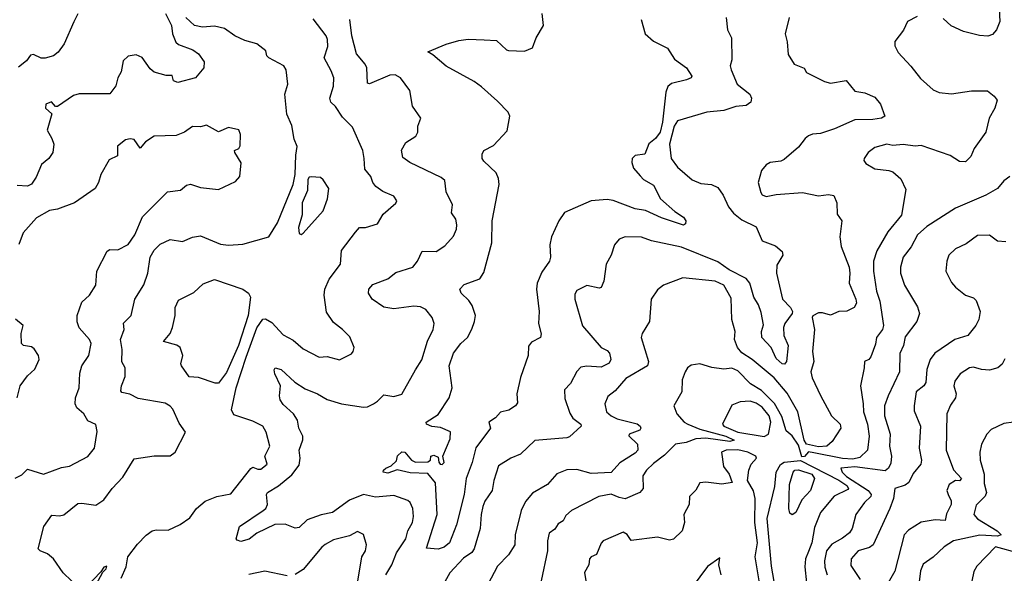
# Model space of a CAD drawing. Extents: x 1954683 to 2060285, y 904798 to 1016299.
# Tile 296 of 472: x 2005257 to 2010148, y 961543 to 964295. Entities that reach past the tile are written whole.
import ezdxf

# ---------------------------------------------------------------- set-up
doc = ezdxf.new("R2010")
doc.units = 0

msp = doc.modelspace()

# ---------------------------------------------------------------- linework, layer by layer
at = {"layer": '0CON10XD'}
for points in [[(2010118, 964445), (2010125.7, 964285), (2010109.2, 964245), (2010089.6, 964220.4), (2010066.6, 964213.4), (2010025, 964215.4), (2009945, 964236.8), (2009884.7, 964264.7), (2009845, 964300.8)], [(2005980.8, 964325), (2006010.8, 964265), (2006016, 964225), (2006033, 964183), (2006045, 964171.2), (2006116.7, 964145), (2006145, 964125.8), (2006174, 964085), (2006172, 964055), (2006130, 964005), (2006042.7, 963982.7), (2006021.2, 963991.2), (2006015, 964016.7), (2005985, 964017.5), (2005925, 964033.8), (2005905, 964051.2), (2005865, 964107.5), (2005835, 964119.2), (2005795, 964113.8), (2005770.5, 964089.5), (2005761.5, 964035), (2005744.7, 964005.3), (2005734.7, 963965.3), (2005705, 963926.7), (2005553, 963927), (2005525, 963918.5), (2005445, 963863.3), (2005435, 963862.5), (2005415, 963886.7), (2005386.7, 963875), (2005384.6, 963854.6), (2005416.1, 963826.1), (2005393.1, 963745), (2005415.8, 963705), (2005425.8, 963675.8), (2005422, 963635), (2005402, 963605), (2005365.4, 963574.6), (2005338, 963512), (2005315, 963478), (2005295, 963467.5), (2005245, 963470.9)], [(2005545, 964324.4), (2005526.6, 964283.4), (2005477.1, 964175), (2005447.4, 964132.6), (2005425, 964114.6), (2005382.8, 964102.8), (2005363.9, 964103.9), (2005325, 964121.4), (2005311.1, 964118.9), (2005290.6, 964089.4), (2005251.5, 964058.5)], [(2005555, 961466.7), (2005472.8, 961545), (2005425.3, 961615), (2005395, 961639.8), (2005358.2, 961655), (2005348.8, 961665), (2005376.1, 961775), (2005417.3, 961832.7), (2005455, 961829.2), (2005476.4, 961833.6), (2005545, 961889.4), (2005565, 961891.9), (2005635, 961882.5), (2005675, 961908), (2005716.2, 961965), (2005769.3, 962020.7), (2005825, 962111.4), (2005925, 962126.4), (2006005, 962127.5), (2006030, 962145), (2006081.2, 962245), (2006048.8, 962288.8), (2006018.3, 962358.3), (2006004.5, 962374.5), (2005979.3, 962389.3), (2005845, 962412.7), (2005804.1, 962434.1), (2005765, 962442.5), (2005760, 962450), (2005762, 962475), (2005781.4, 962521.4), (2005781.2, 962565), (2005764.3, 962594.3), (2005765.5, 962655), (2005757.3, 962705), (2005775.4, 962754.6), (2005773.1, 962786.9), (2005810.6, 962825), (2005828.5, 962905), (2005873, 962977), (2005894, 963035), (2005904.8, 963115), (2005925, 963148.8), (2005955, 963179.5), (2006005, 963201.9), (2006065, 963191.8), (2006115, 963214.5), (2006155, 963220.5), (2006255, 963179.6), (2006293.8, 963173.8), (2006365, 963178.9), (2006495, 963215.6), (2006538.2, 963285), (2006615.5, 963475), (2006626, 963525), (2006627.9, 963622.1), (2006635.3, 963665), (2006620.9, 963700.9), (2006608.3, 963768.3), (2006583.3, 963825), (2006574.3, 963925), (2006588.5, 963975), (2006581.2, 964045), (2006568.5, 964065), (2006493.8, 964105), (2006484, 964115), (2006479.2, 964139.2), (2006434.6, 964174.6), (2006375, 964190.6), (2006326, 964215), (2006275, 964250.9), (2006225, 964261.9), (2006165, 964257.1), (2006125, 964265.7), (2006082.5, 964305)], [(2007075.8, 961535), (2007105, 961585.5), (2007129.1, 961645), (2007174.7, 961715), (2007185.7, 961754.3), (2007208.2, 961795), (2007213.8, 961825), (2007210, 961865), (2007195.8, 961895), (2007185, 961904.2), (2007115, 961930.4), (2007025, 961921.5), (2006965, 961934.6), (2006895, 961906.6), (2006810.5, 961845), (2006755, 961834.3), (2006685, 961809.4), (2006645, 961770), (2006625, 961767.2), (2006575, 961787.7), (2006525, 961786.1), (2006435, 961742.2), (2006396.7, 961713.3), (2006355, 961701.9), (2006337, 961707), (2006331.6, 961715), (2006348.1, 961775), (2006466.9, 961855), (2006480, 961865), (2006488.1, 961885), (2006483.1, 961935), (2006487.2, 961945), (2006542.3, 961977.7), (2006608, 962032), (2006645, 962081.2), (2006649.5, 962115), (2006644.5, 962155), (2006663.8, 962206.2), (2006663.6, 962225), (2006642.9, 962265), (2006637.5, 962305), (2006616.7, 962335), (2006565, 962382.7), (2006551.3, 962405), (2006547.1, 962425), (2006551.9, 962475), (2006524, 962535), (2006521.2, 962555), (2006526.2, 962563.8), (2006555, 962555.4), (2006623.6, 962493.6), (2006675, 962459.3), (2006735.7, 962435.7), (2006785, 962406.2), (2006855, 962385.5), (2006965, 962369.4), (2006985, 962370.6), (2007013.8, 962385), (2007035, 962398), (2007065, 962429.4), (2007115, 962422.1), (2007155, 962433.5), (2007223.3, 962555), (2007255.3, 962604.7), (2007283.1, 962696.9), (2007310.5, 962755), (2007315.6, 962785), (2007306.7, 962815), (2007273.9, 962853.9), (2007247.9, 962867.9), (2007215, 962871.2), (2007115, 962858), (2007065.9, 962865.9), (2007008.5, 962905), (2006989.4, 962935), (2006991.9, 962955), (2007011.5, 962978.5), (2007085, 963006.5), (2007125, 963037.8), (2007210, 963065), (2007233.3, 963095), (2007255.8, 963144.2), (2007325, 963142.5), (2007368.5, 963171.5), (2007411.7, 963218.3), (2007427, 963253), (2007428.1, 963275), (2007423.3, 963303.3), (2007402, 963335), (2007407.5, 963375), (2007375, 963438.8), (2007369.4, 963495), (2007350.6, 963510.6), (2007195.3, 963585.3), (2007160.5, 963610.5), (2007153, 963647), (2007175, 963684), (2007225.6, 963715), (2007234.4, 963735), (2007234, 963765), (2007250, 963805), (2007208.1, 963865), (2007195, 963943.3), (2007149.2, 964005), (2007121.3, 964021.3), (2007095, 964019.1), (2006995, 963976), (2006985, 963980), (2006981.8, 964055), (2006973.4, 964073.4), (2006930.3, 964125), (2006906.6, 964215), (2006897, 964295)], [(2006845, 962604.2), (2006905, 962633.8), (2006913.8, 962645), (2006918, 962665), (2006897.6, 962717.6), (2006860.8, 962755), (2006815, 962789.2), (2006781.1, 962841.1), (2006768.6, 962925), (2006773.1, 962955), (2006794.7, 963005.3), (2006850.5, 963079.5), (2006855, 963148), (2006925, 963238.8), (2006945, 963262.5), (2006975, 963262.5), (2007035, 963280), (2007062.6, 963327.4), (2007125, 963383.3), (2007130, 963395), (2007115, 963417.1), (2007060.3, 963440.3), (2007026.2, 963465), (2007011.2, 963485), (2007001.2, 963515), (2006972.1, 963552.1), (2006967.3, 963605), (2006960.8, 963645), (2006909.7, 963759.7), (2006859.8, 963809.8), (2006825, 963863.8), (2006802.5, 963885), (2006797.5, 963905), (2006815.8, 963965), (2006817.1, 964005), (2006805, 964040), (2006768.8, 964105), (2006788.3, 964161.7), (2006786.1, 964196.1), (2006780, 964215), (2006715, 964299.2)], [(2007197.3, 962042.7), (2007132.7, 962057.3), (2007085, 962040.8), (2007062.5, 962045), (2007063.8, 962055), (2007075, 962066), (2007103, 962077), (2007128.3, 962101.7), (2007133, 962127), (2007155, 962147.5), (2007170, 962145), (2007203.3, 962105), (2007222.5, 962095), (2007285, 962097.5), (2007297.5, 962105), (2007300, 962125), (2007315, 962130), (2007335, 962120), (2007338.8, 962095), (2007345.9, 962085.9), (2007355, 962083.5), (2007365, 962094.2), (2007358.8, 962125), (2007395, 962211.2), (2007396.9, 962246.9), (2007347, 962267), (2007305, 962273.3), (2007277.5, 962285), (2007276.7, 962295), (2007335, 962332), (2007389.6, 962415), (2007404.5, 962465), (2007390.5, 962575), (2007412.1, 962637.9), (2007448.5, 962685), (2007481.8, 962715), (2007503.6, 962756.4), (2007515.4, 962795), (2007521.5, 962825), (2007504.2, 962874.2), (2007488.8, 962898.8), (2007449.2, 962935), (2007444, 962955), (2007465, 962978), (2007542.8, 963007.2), (2007562.4, 963037.6), (2007602.5, 963185), (2007603.7, 963295), (2007638.5, 963475), (2007635.4, 963505.4), (2007623.3, 963533.3), (2007562.1, 963592.1), (2007554.2, 963605), (2007554.1, 963625.9), (2007562.5, 963645), (2007610.3, 963669.7), (2007678.5, 963741.5), (2007692.5, 963815), (2007683.3, 963835), (2007630.4, 963890.4), (2007550.8, 963960.8), (2007515, 963987.1), (2007375, 964064), (2007310, 964120), (2007283.8, 964135), (2007375, 964172.9), (2007438.3, 964191.7), (2007485, 964198.6), (2007564.4, 964194.4), (2007625, 964190.6), (2007674.6, 964144.6), (2007685, 964141.9), (2007765, 964137.5), (2007805, 964154), (2007822, 964205), (2007859.2, 964265), (2007853.1, 964325)], [(2008344.3, 964295), (2008363.6, 964223.6), (2008405, 964187.5), (2008475, 964153.3), (2008508.9, 964098.9), (2008569.2, 964055), (2008595.9, 964014.1), (2008592.5, 964005), (2008570, 963995), (2008495, 963978), (2008477, 963963), (2008467.1, 963935), (2008450.7, 963785), (2008438.5, 963735), (2008415, 963704.3), (2008382, 963678), (2008363, 963627), (2008315, 963619.2), (2008300, 963605), (2008298, 963585), (2008306.4, 963556.4), (2008339.3, 963519.3), (2008355, 963500), (2008405, 963472), (2008440.8, 963405), (2008511.5, 963341.5), (2008555, 963313.3), (2008565.8, 963295), (2008565, 963280), (2008555, 963273.3), (2008445, 963309.4), (2008365, 963345.6), (2008315, 963354.5), (2008205, 963395.4), (2008175, 963400.4), (2008095, 963393.6), (2007963.3, 963336.7), (2007935.4, 963295), (2007899.5, 963215), (2007889.7, 963175), (2007894.3, 963115), (2007888.9, 963095), (2007850.3, 963039.7), (2007826.7, 962985), (2007824.7, 962955), (2007836.8, 962845), (2007834.5, 962785), (2007846.8, 962733.2), (2007843.8, 962715), (2007798.6, 962691.4), (2007785, 962672.5), (2007783.3, 962625), (2007744.4, 962515.6), (2007726.2, 962435), (2007729.5, 962390.5), (2007720, 962375), (2007686.4, 962353.6), (2007645, 962343.8), (2007620, 962315), (2007587.5, 962295), (2007596, 962265), (2007522.5, 962167.5), (2007505, 962094), (2007475.3, 962015), (2007465.4, 961935), (2007426.5, 961783.5), (2007391.4, 961695), (2007365, 961673.1), (2007335, 961663.8), (2007277.5, 961667.5), (2007330.9, 961835), (2007322.5, 961992.5), (2007285, 962039.2), (2007197.3, 962042.7)], [(2008766, 964305), (2008773.8, 964243.8), (2008793.1, 964205), (2008794.2, 964095), (2008786.5, 964065), (2008791.3, 964045), (2008820.7, 963975), (2008884.6, 963925), (2008892, 963905), (2008888.7, 963885), (2008865, 963868.8), (2008815, 963862.4), (2008755, 963843.1), (2008670, 963835), (2008525, 963791.5), (2008508.2, 963765), (2008484.8, 963675.2), (2008492.5, 963605), (2008525, 963561.2), (2008598, 963498), (2008640.9, 963480.9), (2008693.3, 963475), (2008725, 963460), (2008751.9, 963421.9), (2008778.2, 963365), (2008803.5, 963333.5), (2008845, 963300.4), (2008915, 963265.6), (2008945.8, 963195), (2009011.4, 963171.4), (2009045, 963142), (2009047.1, 963125), (2009017.3, 963075), (2009017.1, 963035), (2009045.9, 962905.9), (2009086, 962865), (2009096.7, 962845), (2009095, 962834), (2009058.6, 962785), (2009050.6, 962765), (2009052.2, 962725), (2009074.2, 962675), (2009065.7, 962595), (2009056.7, 962583.3), (2009045, 962584.4), (2009015, 962611.4), (2008989.5, 962665), (2008943.8, 962715), (2008941.7, 962745), (2008952.1, 962777.9), (2008939.9, 962839.9), (2008927.3, 962877.3), (2008903.3, 962915), (2008883.9, 962985), (2008865, 963008.4), (2008780.7, 963050.7), (2008725, 963091.6), (2008545, 963164.2), (2008395.3, 963195.3), (2008345, 963213.3), (2008265, 963215.6), (2008235, 963204.3), (2008211.4, 963175), (2008195.8, 963125), (2008170.7, 963079.3), (2008158.6, 962995), (2008145, 962963.3), (2008135, 962960), (2008075, 962973.1), (2008025, 962948.8), (2008015, 962930), (2008014.2, 962905), (2008052.7, 962772.7), (2008145, 962665.6), (2008175, 962650.6), (2008186.7, 962636.7), (2008192.7, 962605), (2008185, 962587.1), (2008145, 962566.9), (2008075, 962572.3), (2008045, 962567.9), (2008024.3, 962545.7), (2007992.9, 962487.1), (2007962.5, 962455), (2007965, 962411.2), (2007989.1, 962339.1), (2008005, 962314.5), (2008044.4, 962285), (2008045.7, 962275), (2007988.1, 962221.9), (2007975, 962216.4), (2007816.6, 962203.4), (2007744.6, 962135.4), (2007696.2, 962115), (2007635, 962076.9), (2007611.5, 962005), (2007603.5, 961955), (2007568.2, 961901.8), (2007558.1, 961875), (2007548.8, 961835), (2007544.5, 961765), (2007515, 961664), (2007503, 961647), (2007461.5, 961618.5), (2007394.1, 961545.9), (2007369.4, 961500.6)], [(2009079.2, 964305), (2009059.5, 964225), (2009070, 964185), (2009075, 964121.2), (2009103.6, 964073.6), (2009153.3, 964053.3), (2009165, 964032.5), (2009255, 963986.7), (2009285, 963980), (2009362, 963992), (2009405, 963939.2), (2009455, 963930.6), (2009505, 963908.8), (2009533.8, 963875), (2009553.8, 963815), (2009537.5, 963805), (2009495, 963798.9), (2009405, 963797.1), (2009305, 963752.7), (2009235, 963728.9), (2009195, 963725.7), (2009175, 963717.5), (2009158, 963705), (2009125, 963661.2), (2009055, 963600), (2009037.9, 963592.1), (2008985, 963584.3), (2008965, 963574), (2008942.5, 963545), (2008925.8, 963485), (2008938, 963435), (2008945, 963424), (2008965, 963415.8), (2009014.7, 963425.3), (2009145.3, 963435.3), (2009225, 963418.9), (2009275, 963425.7), (2009300.8, 963420.8), (2009315.6, 963385), (2009318.5, 963328.5), (2009340.8, 963295), (2009331.4, 963215), (2009337.7, 963167.7), (2009376.7, 963065), (2009381.1, 963035), (2009377.3, 962985), (2009411.2, 962905), (2009413.8, 962885), (2009402.9, 962865), (2009365, 962845.6), (2009325.8, 962844.2), (2009285, 962825.7), (2009245, 962838.5), (2009225, 962837.9), (2009196.8, 962823.2), (2009193.1, 962815), (2009206, 962755), (2009195.5, 962645), (2009202, 962595), (2009187.3, 962545), (2009193.3, 962515), (2009235, 962427.3), (2009290.3, 962325), (2009333.5, 962285), (2009336.2, 962265), (2009292.4, 962197.6), (2009266.7, 962175), (2009225, 962171.6), (2009165, 962184.6), (2009154.6, 962205.4), (2009122.3, 962345), (2009068.6, 962438.6), (2009005.2, 962515), (2008895.4, 962605.4), (2008845, 962639), (2008823, 962665), (2008807.6, 962705), (2008811.5, 962745), (2008794.7, 962805.3), (2008790.7, 962910.7), (2008754.4, 962975), (2008712.5, 962995), (2008551.7, 963011.7), (2008454.7, 962975.3), (2008425, 962952), (2008394.4, 962905), (2008385.6, 962794.4), (2008349.4, 962735), (2008343.5, 962715), (2008380, 962595), (2008375.6, 962575), (2008268.7, 962511.3), (2008215, 962449.4), (2008178.9, 962421.1), (2008164.4, 962385), (2008172.2, 962345), (2008194.4, 962325), (2008225, 962311.2), (2008325, 962285.6), (2008339.4, 962275), (2008342.9, 962265), (2008336.9, 962255), (2008284.7, 962235.3), (2008283, 962227), (2008325.3, 962185.3), (2008327.8, 962155), (2008315, 962140.9), (2008237.6, 962092.4), (2008195, 962043.9), (2008095, 962039.8), (2008025, 962058.4), (2007975, 962057.9), (2007925, 962037.5), (2007879.2, 961985), (2007805, 961941.9), (2007769.6, 961900.4), (2007747.5, 961855), (2007718.2, 961735), (2007716.2, 961685), (2007685.6, 961635), (2007631.2, 961578.8), (2007583.1, 961486.9)], [(2009715, 964310), (2009667.5, 964285), (2009647.3, 964242.7), (2009604.4, 964185.6), (2009604.2, 964164.2), (2009620.9, 964130.9), (2009684.3, 964064.3), (2009732, 964002), (2009795.4, 963945.4), (2009825, 963932.7), (2009885, 963925.6), (2009985, 963940.5), (2010065, 963941.1), (2010098, 963915), (2010112.5, 963895), (2010100.8, 963855), (2010072.5, 963805), (2010056.9, 963735), (2009998.1, 963655), (2009982.5, 963615), (2009955, 963588.6), (2009925, 963590), (2009879.8, 963619.8), (2009735, 963668.9), (2009705, 963665.5), (2009645, 963674.4), (2009595, 963670), (2009564.4, 963675.6), (2009505, 963659.2), (2009472, 963635), (2009451.2, 963605), (2009450, 963595), (2009460.3, 963580.3), (2009505, 963552.9), (2009575, 963545.7), (2009595, 963538), (2009634.5, 963504.5), (2009658.6, 963451.4), (2009637.5, 963322.5), (2009570.1, 963239.9), (2009514.8, 963145.2), (2009498.4, 963095), (2009498.7, 963045), (2009513.6, 962945), (2009529.2, 962895), (2009548.5, 962775), (2009542.5, 962755), (2009512.9, 962715), (2009508.7, 962681.3), (2009485, 962618.8), (2009475, 962606), (2009453.3, 962595), (2009452.7, 962565), (2009432.9, 962475), (2009447.3, 962385), (2009447.9, 962345), (2009468.1, 962285), (2009477.1, 962225), (2009468, 962155), (2009430.6, 962119.4), (2009395, 962110.6), (2009345, 962114.3), (2009202.6, 962142.6), (2009175, 962147.6), (2009155, 962123.1), (2009142.8, 962122.8), (2009125, 962180), (2009095, 962226.7), (2009065, 962251.4), (2009042.2, 962322.2), (2009006.4, 962386.4), (2008941.1, 962451.1), (2008888, 962485), (2008825, 962549.2), (2008795, 962561.9), (2008755, 962558.2), (2008694.6, 962565.4), (2008635, 962584.5), (2008593.2, 962576.8), (2008575, 962564), (2008561.9, 962545), (2008548.6, 962505), (2008545.8, 962445), (2008506.7, 962375), (2008521.1, 962335), (2008558, 962295), (2008576.2, 962285), (2008635, 962260.2), (2008765, 962224.6), (2008806.2, 962205), (2008785, 962198.2), (2008665, 962214.9), (2008615, 962210.9), (2008567.2, 962192.8), (2008515.4, 962184.6), (2008460.4, 962129.6), (2008405, 962089.6), (2008370.6, 962055), (2008352, 962028), (2008353.3, 961965), (2008337.5, 961945), (2008265, 961913.8), (2008235, 961919.2), (2008195, 961936.6), (2008134.2, 961925), (2007997.5, 961855), (2007970.2, 961829.8), (2007956.7, 961803.3), (2007931.1, 961788.9), (2007915, 961762), (2007887.9, 961742.1), (2007879.2, 961705), (2007879.2, 961655), (2007846.9, 961505)], [(2005235, 962016.5), (2005267.6, 962032.4), (2005295, 962061.1), (2005375, 962036.2), (2005465, 962069.2), (2005505, 962075.8), (2005595, 962124), (2005628, 962165), (2005642.3, 962247.7), (2005635, 962283.3), (2005595, 962301.2), (2005576, 962335), (2005540.6, 962365), (2005532.1, 962385), (2005534.7, 962415.3), (2005551.6, 962465), (2005555, 962537.5), (2005566.4, 962573.6), (2005600.6, 962625), (2005611.9, 962685), (2005604.4, 962705), (2005552.6, 962762.6), (2005543.1, 962793.1), (2005542.7, 962825), (2005565, 962890), (2005604.4, 962925), (2005634.4, 962975), (2005639.6, 963045), (2005690.8, 963145), (2005705, 963152.9), (2005745, 963150), (2005795, 963177.1), (2005829.5, 963225), (2005867.5, 963315), (2005990.7, 963439.3), (2006055, 963448.1), (2006085, 963472.9), (2006105, 963477.8), (2006155, 963461.1), (2006245, 963450), (2006329.3, 963490.7), (2006350, 963515), (2006357.3, 963582.7), (2006325, 963633.8), (2006324, 963645), (2006345.8, 963654.2), (2006352, 963668), (2006354.2, 963724.2), (2006345, 963746.7), (2006295, 963758.8), (2006245, 963736.7), (2006185, 963770), (2006155, 963762.9), (2006115, 963763.8), (2006076.2, 963735), (2006035, 963718.6), (2005925, 963716.5), (2005882.4, 963687.6), (2005855, 963656.2), (2005825, 963698.6), (2005805, 963703.1), (2005782.7, 963697.3), (2005743.4, 963666.6), (2005742.3, 963617.7), (2005701.9, 963598.1), (2005659.4, 963525), (2005649.2, 963485), (2005632, 963455), (2005530, 963385), (2005445, 963352.9), (2005405, 963346.4), (2005340.7, 963309.3), (2005273.9, 963235), (2005252, 963178)], [(2006655, 963227.5), (2006665, 963233.3), (2006764.2, 963345), (2006785.5, 963404.5), (2006791.9, 963455), (2006765, 963498.8), (2006750.5, 963510.5), (2006705, 963514.4), (2006695, 963512.2), (2006689.1, 963500.9), (2006686.7, 963445), (2006660, 963385), (2006660.6, 963325), (2006642.1, 963262.1), (2006645, 963232.5), (2006655, 963227.5)], [(2010175.5, 963514.5), (2010145, 963494.2), (2010114, 963456), (2010057, 963423), (2009905, 963358.1), (2009762.8, 963267.2), (2009717.5, 963225), (2009684.6, 963165), (2009646.2, 963115), (2009632.5, 963065), (2009633.1, 963035), (2009652.7, 962975), (2009717.4, 962867.4), (2009726.4, 962833.6), (2009713.5, 962795), (2009655, 962719.2), (2009647.1, 962675), (2009629, 962635), (2009627.5, 962545), (2009570.5, 962425), (2009553.6, 962375), (2009552.7, 962325), (2009580.9, 962235), (2009577.7, 962175), (2009587.8, 962125), (2009585, 962091.2), (2009572.5, 962065), (2009557, 962053), (2009405, 962072.6), (2009335.8, 962065), (2009341.8, 962045), (2009364.2, 962025), (2009471.7, 961955), (2009485.9, 961935), (2009484.7, 961925.3), (2009453.5, 961895), (2009411.1, 961835), (2009391.5, 961765), (2009379.6, 961745), (2009345, 961717.3), (2009291.9, 961688.1), (2009265, 961654.2), (2009255.3, 961605), (2009256.7, 961573.3), (2009267.4, 961535)], [(2010155, 963191.4), (2010115, 963194), (2010075, 963224), (2010015, 963221.4), (2009959.4, 963180.6), (2009905, 963156), (2009873.3, 963125), (2009862, 963095), (2009858, 963045), (2009885, 962988.8), (2009905, 962966), (2009955, 962925.8), (2009995, 962912.5), (2010008.9, 962898.9), (2010028.2, 962845), (2010021.2, 962805), (2010006.9, 962775), (2009966.7, 962725), (2009903.1, 962705), (2009803, 962637), (2009780, 962605), (2009763.3, 962556.7), (2009758.4, 962491.6), (2009748.2, 962475), (2009710.6, 962445), (2009699.6, 962375), (2009700.5, 962350.5), (2009731.8, 962275), (2009725.4, 962165.4), (2009735.9, 962105.9), (2009733.8, 962085), (2009695, 962038.9), (2009674.6, 961995), (2009655, 961981.9), (2009604.2, 961965), (2009598.1, 961915), (2009579.6, 961865), (2009496.1, 961683.9), (2009478.4, 961671.6), (2009422.2, 961655), (2009387.3, 961615), (2009385, 961581.2), (2009432.3, 961512.3)], [(2006227.6, 962487.6), (2006145, 962517.1), (2006099.5, 962519.5), (2006060, 962575), (2006057.5, 962585), (2006068, 962625), (2006053.3, 962665), (2006037.3, 962677.3), (2005971.4, 962695), (2006004.3, 962735), (2006015.7, 962765), (2006028.6, 962825), (2006030, 962865), (2006045, 962901.2), (2006121.7, 962938.3), (2006168.8, 962981.2), (2006225, 963004), (2006365, 962955.7), (2006394.2, 962935), (2006402.7, 962915), (2006392.3, 962825), (2006343.3, 962675), (2006285, 962540.7), (2006245, 962487.8), (2006227.6, 962487.6)], [(2005244.3, 962415.7), (2005260, 962475), (2005296, 962525), (2005332.6, 962557.4), (2005354, 962605), (2005350, 962625), (2005328.3, 962658.3), (2005315, 962668), (2005275.8, 962675.8), (2005266.2, 962685), (2005264.4, 962735), (2005273.8, 962775), (2005235.4, 962805.4)], [(2005760.6, 961519.4), (2005785.5, 961575), (2005794.3, 961625), (2005841.7, 961688.3), (2005885, 961732.7), (2005915, 961754), (2005935, 961759.2), (2005995, 961757.5), (2006053.9, 961786.1), (2006101.5, 961818.5), (2006134.6, 961865.4), (2006178.9, 961901.1), (2006235.5, 961924.5), (2006305, 961938.6), (2006405, 962064.2), (2006415, 962070.8), (2006440, 962060), (2006455, 962060.5), (2006486.2, 962085), (2006475.5, 962125), (2006500, 962175), (2006480.5, 962245), (2006465, 962274.3), (2006415, 962299.8), (2006321.5, 962331.5), (2006308.6, 962355), (2006332.5, 962465), (2006382.3, 962617.7), (2006435, 962762.5), (2006465, 962805.4), (2006477.2, 962807.2), (2006509.7, 962789.7), (2006565, 962728.8), (2006615, 962702), (2006665, 962658), (2006745, 962618), (2006785, 962620.8), (2006845, 962604.2)], [(2010151.5, 962608.5), (2010137.6, 962582.4), (2010115.3, 962564.7), (2010075, 962553.1), (2010035.3, 962555.3), (2009995, 962567.7), (2009975, 962564.5), (2009928.6, 962535), (2009901.7, 962498.3), (2009897.5, 962475), (2009908.2, 962435), (2009905.6, 962415), (2009880.7, 962379.3), (2009861.9, 962335), (2009860, 962155), (2009895, 962057.5), (2009936.2, 962015), (2009925, 962002.5), (2009905, 962003.8), (2009873.8, 961985), (2009862, 961955), (2009870.5, 961930.5), (2009883.8, 961905), (2009884, 961885), (2009861.3, 961838.7), (2009854.2, 961805.8), (2009805, 961809.3), (2009735, 961797.2), (2009672, 961758), (2009650.9, 961735), (2009605, 961554.3), (2009571.8, 961495)], [(2008955, 962223.1), (2008977.5, 962235), (2008988.8, 962295), (2008979.8, 962325), (2008945, 962368.5), (2008915, 962388.4), (2008885, 962398.8), (2008836.7, 962395), (2008795, 962379.5), (2008748.8, 962285), (2008754.6, 962275), (2008825, 962245.4), (2008955, 962223.1)], [(2010193.9, 962293.9), (2010145, 962287.5), (2010082, 962258), (2010060.6, 962235), (2010035.5, 962185), (2010027.2, 962145), (2010028.4, 962105), (2010047.5, 962035), (2010048.7, 961988.7), (2010059.4, 961945), (2010053.6, 961926.4), (2010037.7, 961912.3), (2010008.8, 961881.2), (2009995.9, 961835), (2010015, 961813.2), (2010113.1, 961755), (2010131.9, 961735), (2010115, 961728.2), (2010027, 961733), (2009895.7, 961705), (2009849.4, 961675), (2009795, 961623.3), (2009745, 961588), (2009732.2, 961555), (2009721.5, 961475)], [(2008932, 961495), (2008909.8, 961625), (2008921.5, 961695), (2008908.6, 961795), (2008910, 961915), (2008902.4, 961952.4), (2008872.5, 962005), (2008878.5, 962055), (2008891.1, 962085), (2008917.8, 962115), (2008913.6, 962125), (2008873.8, 962145), (2008823.6, 962156.4), (2008766, 962155), (2008742.9, 962145), (2008753.2, 962073.2), (2008781.4, 962035), (2008796.7, 961995), (2008745, 961985.6), (2008665, 961995.8), (2008635, 961992), (2008615, 961956.2), (2008584.3, 961925), (2008582.5, 961885), (2008555.8, 961835), (2008560, 961795), (2008548.1, 961755), (2008505, 961712.5), (2008485, 961708), (2008425, 961723.1), (2008295, 961706), (2008275, 961735.6), (2008255, 961747.5), (2008155.5, 961704.5), (2008145, 961693.3), (2008122.9, 961637.1), (2008095, 961624.2), (2008088.1, 961615), (2008084.5, 961585), (2008062.7, 961547.3), (2008077.1, 961455)], [(2009013.3, 961455), (2008992, 961578), (2008970.7, 961815), (2009008.8, 961975), (2009014.8, 962045), (2009036.9, 962083.1), (2009054.2, 962095.8), (2009135, 962103.8), (2009325.6, 962005.6), (2009365, 961979.5), (2009374.2, 961965), (2009370.5, 961959.5), (2009303, 961927), (2009234.7, 961845), (2009205, 961770.8), (2009192, 961695), (2009175, 961651.5), (2009160.9, 961615), (2009157.7, 961575), (2009165.9, 961495.9)], [(2009095, 961834), (2009082.5, 961842.5), (2009076.9, 961865), (2009080.6, 961985), (2009098.8, 962045), (2009106.9, 962055), (2009125, 962057.6), (2009191.3, 962035), (2009205.5, 962015), (2009185.5, 961955), (2009142.2, 961907.8), (2009112, 961845), (2009095, 961834)], [(2006932.5, 961475), (2006956.7, 961625), (2006975.5, 961655), (2006979.4, 961685), (2006965.5, 961735.5), (2006935, 961750.8), (2006895, 961730), (2006815, 961708.9), (2006775, 961686.5), (2006757.3, 961672.7), (2006665, 961561.9), (2006625, 961537.3)], [(2010225, 961641.6), (2010105, 961674.7), (2010010.8, 961579.2), (2009997.3, 961552.7), (2009986.4, 961503.6)], [(2008742, 961535), (2008730, 961585), (2008735, 961620), (2008673.4, 961576.6), (2008597.5, 961475)], [(2005603.3, 961426.7), (2005670.6, 961549.4), (2005685.8, 961565), (2005689.1, 961579.1), (2005675, 961574.3), (2005659.4, 961550.6), (2005585, 961473.3)], [(2006585, 961530), (2006475, 961554.2), (2006395, 961536.9)]]:
    msp.add_lwpolyline(points, dxfattribs=at)

doc.saveas('drawing.dxf')
